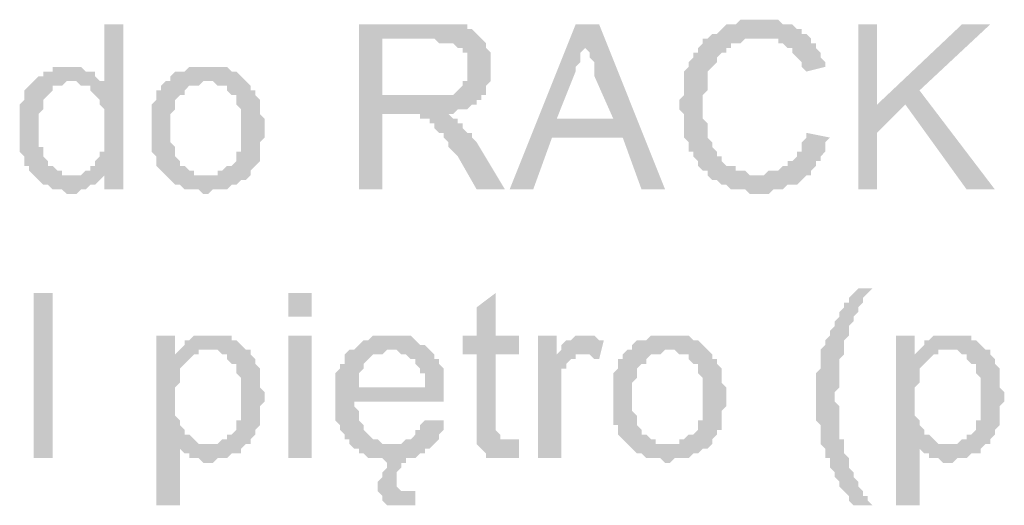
# Model space of a CAD drawing. Header units: millimetres. Extents: x -523 to 1404227, y -783705 to 1038705.
# Tile 419 of 508: x 698654 to 699539, y 242348 to 242784. Entities that reach past the tile are written whole.
import ezdxf

# ---------------------------------------------------------------- set-up
doc = ezdxf.new("R2010")
doc.units = ezdxf.units.MM
doc.linetypes.add('ACAD_ISO08W100', pattern=[36, 24, -3, 6, -3])
doc.layers.add('!!ELEKTRYKA', color=7, linetype='Continuous')

msp = doc.modelspace()

# ---------------------------------------------------------------- hatches: boundary and pattern name
at = {"layer": '!!ELEKTRYKA', "linetype": 'ACAD_ISO08W100'}
for points in [[(698747.31, 242780.25), (698730.37, 242780.25), (698730.37, 242729.45), (698700.74, 242729.45), (698704.97, 242729.45), (698709.21, 242725.22), (698713.44, 242725.22), (698717.67, 242725.22), (698717.67, 242720.98), (698721.91, 242716.75), (698721.91, 242716.75), (698726.14, 242712.51), (698726.14, 242712.51), (698726.14, 242708.28), (698730.37, 242704.05), (698730.37, 242699.81), (698730.37, 242695.58), (698730.37, 242691.35), (698730.37, 242682.88), (698730.37, 242682.88), (698730.37, 242674.41), (698730.37, 242670.18), (698730.37, 242665.95), (698726.14, 242665.95), (698726.14, 242661.71), (698721.91, 242657.48), (698721.91, 242653.25), (698717.67, 242653.25), (698717.67, 242649.01), (698713.44, 242649.01), (698709.21, 242644.78), (698730.37, 242644.78), (698730.37, 242632.08), (698747.31, 242632.08)], [(699026.71, 242780.25), (698958.98, 242780.25), (698958.98, 242632.08), (698980.15, 242632.08), (698980.15, 242699.81), (699001.31, 242699.81), (699035.18, 242699.81), (699039.42, 242699.81), (699043.65, 242699.81), (699047.88, 242704.05), (699052.12, 242704.05), (699056.35, 242704.05), (699060.58, 242708.28), (699064.82, 242708.28), (699064.82, 242712.51), (699069.05, 242712.51), (699069.05, 242716.75), (698980.15, 242716.75), (698980.15, 242767.55), (699026.71, 242767.55), (699069.05, 242767.55), (699064.82, 242771.78), (699060.58, 242776.02), (699060.58, 242776.02), (699056.35, 242776.02), (699056.35, 242780.25), (699052.12, 242780.25), (699047.88, 242780.25), (699043.65, 242780.25), (699039.42, 242780.25), (699035.18, 242780.25), (699030.95, 242780.25)], [(699174.89, 242780.25), (699153.72, 242780.25), (699094.45, 242632.08), (699115.62, 242632.08), (699132.55, 242678.65), (699196.05, 242678.65), (699136.78, 242695.58), (699153.72, 242737.92), (699153.72, 242737.92), (699153.72, 242742.15), (699157.95, 242746.38), (699157.95, 242750.62), (699157.95, 242754.85), (699162.19, 242759.08), (699162.19, 242763.32), (699162.19, 242767.55)], [(699174.89, 242780.25), (699162.19, 242767.55), (699162.19, 242759.08), (699166.42, 242754.85), (699166.42, 242754.85), (699166.42, 242750.62), (699170.65, 242746.38), (699170.65, 242737.92), (699170.65, 242733.68), (699187.59, 242695.58), (699136.78, 242695.58), (699196.05, 242678.65), (699212.99, 242632.08), (699234.15, 242632.08)], [(699318.82, 242784.48), (699318.82, 242784.48), (699301.89, 242784.48), (699297.66, 242780.25), (699293.42, 242780.25), (699289.19, 242780.25), (699284.95, 242776.02), (699284.95, 242776.02), (699284.95, 242776.02), (699280.72, 242771.78), (699276.49, 242771.78), (699272.25, 242767.55), (699268.02, 242767.55), (699268.02, 242763.32), (699263.79, 242759.08), (699263.79, 242754.85), (699259.55, 242754.85), (699259.55, 242750.62), (699259.55, 242750.62), (699255.32, 242746.38), (699255.32, 242742.15), (699251.09, 242737.92), (699251.09, 242733.68), (699251.09, 242729.45), (699251.09, 242725.22), (699251.09, 242720.98), (699251.09, 242716.75), (699246.85, 242712.51), (699246.85, 242708.28), (699246.85, 242704.05), (699251.09, 242699.81), (699251.09, 242695.58), (699251.09, 242691.35), (699251.09, 242687.11), (699251.09, 242682.88), (699251.09, 242678.65), (699255.32, 242674.41), (699255.32, 242670.18), (699255.32, 242665.95), (699255.32, 242665.95), (699259.55, 242665.95), (699259.55, 242661.71), (699263.79, 242657.48), (699263.79, 242653.25), (699268.02, 242649.01), (699272.25, 242649.01), (699272.25, 242644.78), (699276.49, 242640.55), (699280.72, 242640.55), (699284.95, 242636.31), (699284.95, 242636.31), (699289.19, 242636.31), (699293.42, 242632.08), (699297.66, 242632.08), (699301.89, 242632.08), (699306.12, 242632.08), (699310.36, 242627.85), (699314.59, 242627.85), (699318.82, 242627.85), (699318.82, 242627.85), (699327.29, 242627.85), (699331.52, 242632.08), (699335.76, 242632.08), (699335.76, 242632.08), (699339.99, 242632.08), (699344.22, 242636.31), (699348.46, 242636.31), (699352.69, 242636.31), (699356.92, 242640.55), (699356.92, 242640.55), (699361.16, 242644.78), (699318.82, 242644.78), (699314.59, 242644.78), (699310.36, 242644.78), (699306.12, 242649.01), (699301.89, 242649.01), (699297.66, 242649.01), (699297.66, 242653.25), (699293.42, 242653.25), (699289.19, 242653.25), (699284.95, 242657.48), (699284.95, 242661.71), (699280.72, 242661.71), (699280.72, 242665.95), (699276.49, 242670.18), (699276.49, 242674.41), (699276.49, 242674.41), (699272.25, 242678.65), (699272.25, 242682.88), (699272.25, 242687.11), (699272.25, 242691.35), (699268.02, 242695.58), (699268.02, 242699.81), (699268.02, 242704.05), (699268.02, 242708.28), (699268.02, 242708.28), (699268.02, 242712.51), (699268.02, 242716.75), (699272.25, 242720.98), (699272.25, 242725.22), (699272.25, 242729.45), (699272.25, 242733.68), (699272.25, 242737.92), (699276.49, 242742.15), (699276.49, 242742.15), (699280.72, 242746.38), (699280.72, 242750.62), (699284.95, 242754.85), (699289.19, 242754.85), (699289.19, 242759.08), (699293.42, 242759.08), (699293.42, 242763.32), (699297.66, 242763.32), (699301.89, 242763.32), (699306.12, 242767.55), (699310.36, 242767.55), (699314.59, 242767.55), (699318.82, 242767.55), (699365.39, 242767.55), (699361.16, 242771.78), (699356.92, 242771.78), (699356.92, 242776.02), (699352.69, 242776.02), (699348.46, 242780.25), (699344.22, 242780.25), (699339.99, 242780.25), (699335.76, 242784.48), (699331.52, 242784.48), (699327.29, 242784.48), (699323.06, 242784.48)], [(699424.66, 242780.25), (699407.72, 242780.25), (699407.72, 242632.08), (699424.66, 242632.08), (699424.66, 242682.88), (699424.66, 242708.28)], [(699526.26, 242780.25), (699500.86, 242780.25), (699424.66, 242708.28), (699424.66, 242682.88), (699450.06, 242708.28), (699462.76, 242720.98)], [(699069.05, 242767.55), (699026.71, 242767.55), (699030.95, 242763.32), (699043.65, 242763.32), (699047.88, 242759.08), (699052.12, 242759.08), (699052.12, 242754.85), (699056.35, 242754.85), (699056.35, 242750.62), (699056.35, 242746.38), (699056.35, 242742.15), (699056.35, 242737.92), (699056.35, 242733.68), (699056.35, 242729.45), (699052.12, 242729.45), (699052.12, 242725.22), (699047.88, 242720.98), (699047.88, 242720.98), (699043.65, 242716.75), (699043.65, 242716.75), (699039.42, 242716.75), (699035.18, 242716.75), (699030.95, 242716.75), (699026.71, 242716.75), (699022.48, 242716.75), (698980.15, 242716.75), (699069.05, 242716.75), (699073.28, 242716.75), (699073.28, 242720.98), (699073.28, 242725.22), (699077.52, 242729.45), (699077.52, 242733.68), (699077.52, 242737.92), (699077.52, 242742.15), (699077.52, 242746.38), (699077.52, 242746.38), (699077.52, 242750.62), (699077.52, 242754.85), (699073.28, 242759.08), (699073.28, 242763.32), (699073.28, 242763.32)], [(699365.39, 242767.55), (699318.82, 242767.55), (699335.76, 242767.55), (699335.76, 242763.32), (699339.99, 242763.32), (699344.22, 242759.08), (699348.46, 242759.08), (699348.46, 242754.85), (699352.69, 242750.62), (699352.69, 242750.62), (699356.92, 242746.38), (699356.92, 242742.15), (699361.16, 242737.92), (699378.09, 242742.15), (699378.09, 242742.15), (699378.09, 242746.38), (699373.86, 242750.62), (699373.86, 242754.85), (699369.62, 242759.08), (699369.62, 242763.32), (699365.39, 242763.32)], [(698700.74, 242742.15), (698683.81, 242742.15), (698683.81, 242737.92), (698675.34, 242737.92), (698675.34, 242733.68), (698671.11, 242733.68), (698666.87, 242729.45), (698662.64, 242725.22), (698662.64, 242725.22), (698658.41, 242720.98), (698658.41, 242716.75), (698658.41, 242716.75), (698658.41, 242712.51), (698654.17, 242708.28), (698654.17, 242704.05), (698654.17, 242699.81), (698654.17, 242695.58), (698654.17, 242691.35), (698654.17, 242687.11), (698654.17, 242687.11), (698654.17, 242678.65), (698654.17, 242674.41), (698654.17, 242670.18), (698654.17, 242670.18), (698654.17, 242665.95), (698658.41, 242661.71), (698658.41, 242657.48), (698658.41, 242653.25), (698662.64, 242653.25), (698662.64, 242649.01), (698666.87, 242644.78), (698700.74, 242644.78), (698696.51, 242644.78), (698692.27, 242644.78), (698692.27, 242649.01), (698688.04, 242649.01), (698683.81, 242653.25), (698679.57, 242653.25), (698679.57, 242653.25), (698679.57, 242657.48), (698675.34, 242661.71), (698675.34, 242665.95), (698675.34, 242670.18), (698671.11, 242670.18), (698671.11, 242678.65), (698671.11, 242682.88), (698671.11, 242687.11), (698671.11, 242687.11), (698671.11, 242691.35), (698671.11, 242695.58), (698671.11, 242699.81), (698675.34, 242704.05), (698675.34, 242708.28), (698675.34, 242712.51), (698679.57, 242716.75), (698679.57, 242716.75), (698683.81, 242720.98), (698683.81, 242725.22), (698688.04, 242725.22), (698692.27, 242725.22), (698696.51, 242729.45), (698700.74, 242729.45), (698730.37, 242729.45), (698726.14, 242729.45), (698721.91, 242733.68), (698721.91, 242737.92), (698717.67, 242737.92), (698713.44, 242737.92), (698709.21, 242742.15), (698709.21, 242742.15), (698704.97, 242742.15)], [(698823.51, 242742.15), (698806.58, 242742.15), (698802.34, 242737.92), (698793.88, 242737.92), (698789.64, 242733.68), (698789.64, 242729.45), (698789.64, 242729.45), (698785.41, 242729.45), (698823.51, 242729.45), (698823.51, 242729.45), (698827.74, 242729.45), (698831.98, 242725.22), (698836.21, 242725.22), (698840.44, 242725.22), (698840.44, 242720.98), (698844.68, 242716.75), (698848.91, 242716.75), (698848.91, 242712.51), (698848.91, 242708.28), (698853.14, 242704.05), (698853.14, 242699.81), (698853.14, 242695.58), (698853.14, 242691.35), (698853.14, 242687.11), (698853.14, 242687.11), (698853.14, 242682.88), (698853.14, 242674.41), (698853.14, 242670.18), (698853.14, 242665.95), (698848.91, 242665.95), (698848.91, 242661.71), (698848.91, 242657.48), (698844.68, 242653.25), (698844.68, 242653.25), (698840.44, 242653.25), (698836.21, 242649.01), (698831.98, 242649.01), (698831.98, 242644.78), (698827.74, 242644.78), (698823.51, 242644.78), (698785.41, 242644.78), (698789.64, 242640.55), (698789.64, 242640.55), (698793.88, 242636.31), (698798.11, 242636.31), (698802.34, 242632.08), (698806.58, 242632.08), (698810.81, 242632.08), (698815.04, 242632.08), (698819.28, 242627.85), (698823.51, 242627.85), (698823.51, 242627.85), (698827.74, 242632.08), (698831.98, 242632.08), (698836.21, 242632.08), (698840.44, 242632.08), (698844.68, 242636.31), (698848.91, 242636.31), (698848.91, 242636.31), (698853.14, 242640.55), (698857.38, 242640.55), (698861.61, 242644.78), (698861.61, 242649.01), (698865.84, 242653.25), (698865.84, 242653.25), (698865.84, 242653.25), (698870.08, 242657.48), (698870.08, 242661.71), (698870.08, 242665.95), (698870.08, 242670.18), (698870.08, 242674.41), (698874.31, 242678.65), (698874.31, 242682.88), (698874.31, 242687.11), (698874.31, 242691.35), (698874.31, 242695.58), (698870.08, 242699.81), (698870.08, 242704.05), (698870.08, 242708.28), (698870.08, 242712.51), (698865.84, 242716.75), (698865.84, 242720.98), (698861.61, 242720.98), (698861.61, 242725.22), (698857.38, 242729.45), (698857.38, 242729.45), (698853.14, 242733.68), (698848.91, 242737.92), (698844.68, 242737.92), (698844.68, 242737.92), (698840.44, 242742.15), (698836.21, 242742.15), (698831.98, 242742.15), (698827.74, 242742.15)], [(698785.41, 242729.45), (698781.18, 242725.22), (698781.18, 242720.98), (698776.94, 242720.98), (698776.94, 242716.75), (698776.94, 242712.51), (698772.71, 242708.28), (698772.71, 242704.05), (698772.71, 242699.81), (698772.71, 242695.58), (698772.71, 242691.35), (698772.71, 242687.11), (698772.71, 242687.11), (698772.71, 242682.88), (698772.71, 242674.41), (698772.71, 242670.18), (698772.71, 242665.95), (698772.71, 242665.95), (698776.94, 242661.71), (698776.94, 242657.48), (698776.94, 242653.25), (698781.18, 242649.01), (698781.18, 242649.01), (698785.41, 242644.78), (698823.51, 242644.78), (698819.28, 242644.78), (698815.04, 242644.78), (698810.81, 242644.78), (698810.81, 242649.01), (698806.58, 242649.01), (698802.34, 242653.25), (698798.11, 242653.25), (698798.11, 242653.25), (698798.11, 242657.48), (698793.88, 242661.71), (698793.88, 242665.95), (698793.88, 242670.18), (698789.64, 242674.41), (698789.64, 242678.65), (698789.64, 242682.88), (698789.64, 242687.11), (698789.64, 242687.11), (698789.64, 242691.35), (698789.64, 242695.58), (698789.64, 242699.81), (698793.88, 242704.05), (698793.88, 242708.28), (698793.88, 242712.51), (698798.11, 242716.75), (698798.11, 242716.75), (698802.34, 242716.75), (698802.34, 242720.98), (698806.58, 242725.22), (698810.81, 242725.22), (698815.04, 242725.22), (698819.28, 242729.45), (698823.51, 242729.45)], [(699035.18, 242699.81), (699001.31, 242699.81), (699014.01, 242699.81), (699014.01, 242695.58), (699018.25, 242695.58), (699022.48, 242695.58), (699022.48, 242691.35), (699026.71, 242691.35), (699026.71, 242687.11), (699030.95, 242682.88), (699030.95, 242682.88), (699035.18, 242682.88), (699035.18, 242678.65), (699039.42, 242674.41), (699039.42, 242670.18), (699043.65, 242665.95), (699047.88, 242661.71), (699064.82, 242632.08), (699090.22, 242632.08), (699064.82, 242674.41), (699064.82, 242674.41), (699060.58, 242678.65), (699060.58, 242682.88), (699056.35, 242682.88), (699052.12, 242687.11), (699052.12, 242691.35), (699047.88, 242691.35), (699047.88, 242695.58), (699043.65, 242695.58), (699039.42, 242699.81)], [(699361.16, 242682.88), (699361.16, 242682.88), (699361.16, 242678.65), (699356.92, 242674.41), (699356.92, 242670.18), (699356.92, 242665.95), (699352.69, 242665.95), (699352.69, 242661.71), (699348.46, 242657.48), (699344.22, 242657.48), (699344.22, 242653.25), (699339.99, 242653.25), (699335.76, 242649.01), (699335.76, 242649.01), (699331.52, 242649.01), (699327.29, 242649.01), (699323.06, 242644.78), (699318.82, 242644.78), (699361.16, 242644.78), (699365.39, 242644.78), (699365.39, 242649.01), (699369.62, 242653.25), (699369.62, 242657.48), (699373.86, 242657.48), (699373.86, 242661.71), (699378.09, 242665.95), (699378.09, 242670.18), (699378.09, 242674.41), (699382.32, 242678.65)], [(698709.21, 242644.78), (698666.87, 242644.78), (698671.11, 242640.55), (698671.11, 242640.55), (698675.34, 242636.31), (698675.34, 242636.31), (698679.57, 242636.31), (698683.81, 242632.08), (698688.04, 242632.08), (698692.27, 242632.08), (698696.51, 242627.85), (698700.74, 242627.85), (698704.97, 242627.85), (698709.21, 242632.08), (698713.44, 242632.08), (698713.44, 242632.08), (698717.67, 242636.31), (698721.91, 242636.31), (698726.14, 242640.55), (698726.14, 242640.55), (698730.37, 242644.78)], [(699081.75, 242538.94), (699064.82, 242526.24), (699064.82, 242500.84), (699052.12, 242500.84), (699052.12, 242483.91), (699064.82, 242483.91), (699064.82, 242424.64), (699064.82, 242420.41), (699064.82, 242416.17), (699064.82, 242411.94), (699064.82, 242407.71), (699094.45, 242407.71), (699090.22, 242407.71), (699085.98, 242407.71), (699085.98, 242407.71), (699085.98, 242411.94), (699085.98, 242411.94), (699081.75, 242416.17), (699081.75, 242420.41), (699081.75, 242483.91), (699102.92, 242483.91), (699102.92, 242500.84), (699081.75, 242500.84)], [(699420.42, 242543.18), (699407.72, 242543.18), (699403.49, 242538.94), (699399.26, 242534.71), (699399.26, 242530.48), (699395.02, 242530.48), (699395.02, 242526.24), (699390.79, 242522.01), (699390.79, 242517.78), (699386.56, 242513.54), (699386.56, 242509.31), (699382.32, 242505.08), (699382.32, 242500.84), (699382.32, 242500.84), (699378.09, 242496.61), (699378.09, 242492.38), (699378.09, 242492.38), (699373.86, 242488.14), (699373.86, 242483.91), (699373.86, 242479.68), (699373.86, 242475.44), (699373.86, 242471.21), (699369.62, 242466.98), (699369.62, 242462.74), (699369.62, 242458.51), (699369.62, 242454.27), (699369.62, 242450.04), (699369.62, 242445.81), (699369.62, 242445.81), (699369.62, 242441.57), (699369.62, 242437.34), (699369.62, 242433.11), (699369.62, 242428.87), (699369.62, 242424.64), (699373.86, 242420.41), (699373.86, 242416.17), (699373.86, 242411.94), (699373.86, 242407.71), (699373.86, 242403.47), (699378.09, 242399.24), (699378.09, 242395.01), (699378.09, 242390.77), (699382.32, 242390.77), (699382.32, 242386.54), (699382.32, 242382.31), (699386.56, 242378.07), (699386.56, 242373.84), (699390.79, 242369.61), (699390.79, 242365.37), (699395.02, 242361.14), (699395.02, 242361.14), (699399.26, 242356.91), (699399.26, 242352.67), (699403.49, 242348.44), (699407.72, 242348.44), (699420.42, 242348.44), (699420.42, 242348.44), (699416.19, 242352.67), (699416.19, 242356.91), (699411.96, 242356.91), (699411.96, 242361.14), (699407.72, 242365.37), (699407.72, 242369.61), (699403.49, 242373.84), (699403.49, 242378.07), (699399.26, 242382.31), (699399.26, 242386.54), (699399.26, 242390.77), (699395.02, 242395.01), (699395.02, 242399.24), (699395.02, 242403.47), (699395.02, 242407.71), (699390.79, 242407.71), (699390.79, 242411.94), (699390.79, 242416.17), (699390.79, 242420.41), (699390.79, 242424.64), (699390.79, 242428.87), (699390.79, 242433.11), (699390.79, 242437.34), (699386.56, 242441.57), (699386.56, 242445.81), (699386.56, 242445.81), (699386.56, 242450.04), (699390.79, 242454.27), (699390.79, 242458.51), (699390.79, 242462.74), (699390.79, 242466.98), (699390.79, 242471.21), (699390.79, 242475.44), (699390.79, 242479.68), (699395.02, 242483.91), (699395.02, 242483.91), (699395.02, 242488.14), (699395.02, 242492.38), (699395.02, 242496.61), (699399.26, 242500.84), (699399.26, 242505.08), (699399.26, 242509.31), (699403.49, 242513.54), (699403.49, 242513.54), (699403.49, 242517.78), (699403.49, 242517.78), (699407.72, 242522.01), (699407.72, 242526.24), (699411.96, 242530.48), (699411.96, 242534.71), (699416.19, 242538.94)], [(698793.88, 242500.84), (698776.94, 242500.84), (698776.94, 242348.44), (698798.11, 242348.44), (698798.11, 242403.47), (698823.51, 242403.47), (698819.28, 242403.47), (698815.04, 242403.47), (698810.81, 242407.71), (698810.81, 242407.71), (698806.58, 242411.94), (698802.34, 242411.94), (698802.34, 242416.17), (698798.11, 242420.41), (698798.11, 242420.41), (698798.11, 242424.64), (698793.88, 242428.87), (698793.88, 242433.11), (698793.88, 242437.34), (698793.88, 242445.81), (698793.88, 242445.81), (698793.88, 242450.04), (698793.88, 242454.27), (698798.11, 242458.51), (698798.11, 242462.74), (698798.11, 242466.98), (698798.11, 242471.21), (698802.34, 242475.44), (698802.34, 242475.44), (698806.58, 242479.68), (698810.81, 242483.91), (698815.04, 242483.91), (698793.88, 242483.91)], [(698827.74, 242500.84), (698810.81, 242500.84), (698806.58, 242496.61), (698806.58, 242496.61), (698802.34, 242496.61), (698802.34, 242492.38), (698798.11, 242488.14), (698823.51, 242488.14), (698827.74, 242488.14), (698831.98, 242488.14), (698836.21, 242483.91), (698840.44, 242483.91), (698840.44, 242479.68), (698844.68, 242475.44), (698848.91, 242475.44), (698848.91, 242471.21), (698848.91, 242466.98), (698853.14, 242462.74), (698853.14, 242458.51), (698853.14, 242454.27), (698853.14, 242450.04), (698853.14, 242445.81), (698853.14, 242445.81), (698853.14, 242441.57), (698853.14, 242433.11), (698853.14, 242428.87), (698853.14, 242424.64), (698848.91, 242424.64), (698848.91, 242420.41), (698848.91, 242416.17), (698844.68, 242411.94), (698840.44, 242411.94), (698840.44, 242407.71), (698836.21, 242407.71), (698831.98, 242403.47), (698827.74, 242403.47), (698823.51, 242403.47), (698798.11, 242403.47), (698798.11, 242399.24), (698802.34, 242395.01), (698806.58, 242395.01), (698806.58, 242390.77), (698810.81, 242390.77), (698810.81, 242390.77), (698815.04, 242390.77), (698819.28, 242386.54), (698823.51, 242386.54), (698823.51, 242386.54), (698827.74, 242386.54), (698831.98, 242390.77), (698836.21, 242390.77), (698840.44, 242390.77), (698844.68, 242395.01), (698848.91, 242395.01), (698853.14, 242395.01), (698853.14, 242399.24), (698857.38, 242403.47), (698861.61, 242403.47), (698861.61, 242407.71), (698865.84, 242411.94), (698865.84, 242416.17), (698865.84, 242416.17), (698870.08, 242420.41), (698870.08, 242424.64), (698870.08, 242428.87), (698870.08, 242433.11), (698870.08, 242437.34), (698874.31, 242441.57), (698874.31, 242445.81), (698874.31, 242445.81), (698874.31, 242450.04), (698870.08, 242454.27), (698870.08, 242458.51), (698870.08, 242462.74), (698870.08, 242466.98), (698870.08, 242471.21), (698865.84, 242475.44), (698865.84, 242475.44), (698865.84, 242479.68), (698861.61, 242483.91), (698861.61, 242488.14), (698857.38, 242488.14), (698853.14, 242492.38), (698848.91, 242496.61), (698848.91, 242496.61), (698844.68, 242496.61), (698844.68, 242500.84), (698840.44, 242500.84), (698836.21, 242500.84), (698831.98, 242500.84)], [(698988.61, 242500.84), (698971.68, 242500.84), (698967.45, 242496.61), (698963.21, 242496.61), (698958.98, 242492.38), (698958.98, 242492.38), (698954.75, 242488.14), (698950.51, 242488.14), (698988.61, 242488.14), (698988.61, 242488.14), (698992.85, 242488.14), (698997.08, 242483.91), (699001.31, 242483.91), (699005.55, 242479.68), (699009.78, 242479.68), (699009.78, 242475.44), (699009.78, 242475.44), (699014.01, 242471.21), (699014.01, 242466.98), (699018.25, 242466.98), (699018.25, 242458.51), (699018.25, 242454.27), (698958.98, 242454.27), (699035.18, 242454.27), (699035.18, 242458.51), (699035.18, 242462.74), (699035.18, 242466.98), (699035.18, 242471.21), (699030.95, 242475.44), (699030.95, 242479.68), (699026.71, 242479.68), (699026.71, 242483.91), (699022.48, 242488.14), (699022.48, 242488.14), (699018.25, 242492.38), (699014.01, 242492.38), (699009.78, 242496.61), (699009.78, 242496.61), (699005.55, 242500.84), (699001.31, 242500.84), (698997.08, 242500.84), (698992.85, 242500.84)], [(699136.78, 242500.84), (699119.85, 242500.84), (699119.85, 242390.77), (699141.02, 242390.77), (699141.02, 242445.81), (699141.02, 242450.04), (699141.02, 242454.27), (699141.02, 242458.51), (699141.02, 242462.74), (699141.02, 242466.98), (699141.02, 242471.21), (699145.25, 242471.21), (699145.25, 242475.44), (699149.48, 242479.68), (699153.72, 242479.68), (699153.72, 242483.91), (699157.95, 242483.91), (699136.78, 242483.91)], [(699162.19, 242500.84), (699162.19, 242500.84), (699153.72, 242500.84), (699149.48, 242496.61), (699149.48, 242496.61), (699145.25, 242496.61), (699141.02, 242492.38), (699141.02, 242488.14), (699136.78, 242483.91), (699157.95, 242483.91), (699162.19, 242483.91), (699166.42, 242483.91), (699170.65, 242479.68), (699174.89, 242479.68), (699179.12, 242496.61), (699174.89, 242496.61), (699170.65, 242500.84), (699170.65, 242500.84), (699166.42, 242500.84)], [(699238.39, 242500.84), (699238.39, 242500.84), (699221.45, 242500.84), (699217.22, 242496.61), (699212.99, 242496.61), (699208.75, 242496.61), (699204.52, 242492.38), (699204.52, 242488.14), (699204.52, 242488.14), (699200.29, 242488.14), (699238.39, 242488.14), (699238.39, 242488.14), (699242.62, 242488.14), (699246.85, 242483.91), (699251.09, 242483.91), (699255.32, 242483.91), (699255.32, 242479.68), (699259.55, 242475.44), (699263.79, 242475.44), (699263.79, 242471.21), (699263.79, 242466.98), (699268.02, 242462.74), (699268.02, 242458.51), (699268.02, 242454.27), (699268.02, 242450.04), (699268.02, 242445.81), (699268.02, 242445.81), (699268.02, 242441.57), (699268.02, 242433.11), (699268.02, 242428.87), (699268.02, 242424.64), (699263.79, 242424.64), (699263.79, 242420.41), (699263.79, 242416.17), (699259.55, 242411.94), (699259.55, 242411.94), (699255.32, 242411.94), (699251.09, 242407.71), (699246.85, 242407.71), (699246.85, 242403.47), (699242.62, 242403.47), (699238.39, 242403.47), (699200.29, 242403.47), (699204.52, 242399.24), (699204.52, 242399.24), (699208.75, 242395.01), (699212.99, 242395.01), (699217.22, 242390.77), (699221.45, 242390.77), (699225.69, 242390.77), (699229.92, 242390.77), (699234.15, 242386.54), (699238.39, 242386.54), (699238.39, 242386.54), (699242.62, 242390.77), (699246.85, 242390.77), (699251.09, 242390.77), (699255.32, 242390.77), (699259.55, 242395.01), (699263.79, 242395.01), (699263.79, 242395.01), (699268.02, 242399.24), (699272.25, 242399.24), (699276.49, 242403.47), (699276.49, 242407.71), (699280.72, 242411.94), (699280.72, 242411.94), (699280.72, 242416.17), (699284.95, 242416.17), (699284.95, 242420.41), (699284.95, 242424.64), (699284.95, 242428.87), (699284.95, 242433.11), (699289.19, 242437.34), (699289.19, 242441.57), (699289.19, 242445.81), (699289.19, 242450.04), (699289.19, 242454.27), (699284.95, 242458.51), (699284.95, 242462.74), (699284.95, 242466.98), (699284.95, 242471.21), (699280.72, 242475.44), (699280.72, 242479.68), (699276.49, 242479.68), (699276.49, 242483.91), (699272.25, 242488.14), (699272.25, 242488.14), (699268.02, 242492.38), (699263.79, 242496.61), (699259.55, 242496.61), (699259.55, 242496.61), (699255.32, 242500.84), (699251.09, 242500.84), (699246.85, 242500.84), (699242.62, 242500.84)], [(699458.53, 242500.84), (699441.59, 242500.84), (699441.59, 242348.44), (699462.76, 242348.44), (699462.76, 242403.47), (699488.16, 242403.47), (699483.93, 242403.47), (699479.69, 242403.47), (699475.46, 242407.71), (699475.46, 242407.71), (699471.23, 242411.94), (699466.99, 242411.94), (699466.99, 242416.17), (699462.76, 242420.41), (699462.76, 242420.41), (699462.76, 242424.64), (699458.53, 242428.87), (699458.53, 242433.11), (699458.53, 242437.34), (699458.53, 242445.81), (699458.53, 242445.81), (699458.53, 242450.04), (699458.53, 242454.27), (699462.76, 242458.51), (699462.76, 242462.74), (699462.76, 242466.98), (699462.76, 242471.21), (699466.99, 242475.44), (699466.99, 242475.44), (699471.23, 242479.68), (699475.46, 242483.91), (699479.69, 242483.91), (699458.53, 242483.91)], [(699492.39, 242500.84), (699475.46, 242500.84), (699471.23, 242496.61), (699471.23, 242496.61), (699466.99, 242496.61), (699466.99, 242492.38), (699462.76, 242488.14), (699488.16, 242488.14), (699492.39, 242488.14), (699496.63, 242488.14), (699500.86, 242483.91), (699505.09, 242483.91), (699505.09, 242479.68), (699509.33, 242475.44), (699513.56, 242475.44), (699513.56, 242471.21), (699513.56, 242466.98), (699517.79, 242462.74), (699517.79, 242458.51), (699517.79, 242454.27), (699517.79, 242450.04), (699517.79, 242445.81), (699517.79, 242445.81), (699517.79, 242441.57), (699517.79, 242433.11), (699517.79, 242428.87), (699517.79, 242424.64), (699513.56, 242424.64), (699513.56, 242420.41), (699513.56, 242416.17), (699509.33, 242411.94), (699505.09, 242411.94), (699505.09, 242407.71), (699500.86, 242407.71), (699496.63, 242403.47), (699492.39, 242403.47), (699488.16, 242403.47), (699462.76, 242403.47), (699462.76, 242399.24), (699466.99, 242395.01), (699471.23, 242395.01), (699471.23, 242390.77), (699475.46, 242390.77), (699475.46, 242390.77), (699479.69, 242390.77), (699483.93, 242386.54), (699488.16, 242386.54), (699488.16, 242386.54), (699492.39, 242386.54), (699496.63, 242390.77), (699500.86, 242390.77), (699505.09, 242390.77), (699509.33, 242395.01), (699513.56, 242395.01), (699517.79, 242395.01), (699517.79, 242399.24), (699522.03, 242403.47), (699526.26, 242403.47), (699526.26, 242407.71), (699530.49, 242411.94), (699530.49, 242416.17), (699530.49, 242416.17), (699534.73, 242420.41), (699534.73, 242424.64), (699534.73, 242428.87), (699534.73, 242433.11), (699534.73, 242437.34), (699538.96, 242441.57), (699538.96, 242445.81), (699538.96, 242445.81), (699538.96, 242450.04), (699534.73, 242454.27), (699534.73, 242458.51), (699534.73, 242462.74), (699534.73, 242466.98), (699534.73, 242471.21), (699530.49, 242475.44), (699530.49, 242475.44), (699530.49, 242479.68), (699526.26, 242483.91), (699526.26, 242488.14), (699522.03, 242488.14), (699517.79, 242492.38), (699513.56, 242496.61), (699513.56, 242496.61), (699509.33, 242496.61), (699509.33, 242500.84), (699505.09, 242500.84), (699500.86, 242500.84), (699496.63, 242500.84)], [(698798.11, 242488.14), (698793.88, 242483.91), (698815.04, 242483.91), (698815.04, 242488.14), (698819.28, 242488.14), (698823.51, 242488.14)], [(698950.51, 242488.14), (698950.51, 242488.14), (698946.28, 242483.91), (698946.28, 242475.44), (698942.05, 242475.44), (698942.05, 242471.21), (698937.81, 242466.98), (698937.81, 242462.74), (698937.81, 242458.51), (698937.81, 242454.27), (698937.81, 242450.04), (698937.81, 242445.81), (698937.81, 242441.57), (698937.81, 242437.34), (698937.81, 242433.11), (698937.81, 242428.87), (698937.81, 242424.64), (698942.05, 242420.41), (698942.05, 242416.17), (698946.28, 242411.94), (698946.28, 242407.71), (698950.51, 242407.71), (698950.51, 242403.47), (698988.61, 242403.47), (698988.61, 242403.47), (698984.38, 242403.47), (698980.15, 242403.47), (698975.91, 242407.71), (698971.68, 242407.71), (698967.45, 242411.94), (698967.45, 242411.94), (698967.45, 242411.94), (698963.21, 242416.17), (698963.21, 242420.41), (698958.98, 242424.64), (698958.98, 242428.87), (698958.98, 242433.11), (698954.75, 242437.34), (698954.75, 242441.57), (699035.18, 242441.57), (699035.18, 242441.57), (699035.18, 242445.81), (699035.18, 242450.04), (699035.18, 242454.27), (698958.98, 242454.27), (698958.98, 242454.27), (698958.98, 242458.51), (698958.98, 242462.74), (698958.98, 242466.98), (698963.21, 242471.21), (698963.21, 242475.44), (698967.45, 242479.68), (698967.45, 242479.68), (698971.68, 242483.91), (698975.91, 242483.91), (698980.15, 242483.91), (698984.38, 242488.14), (698988.61, 242488.14)], [(699200.29, 242488.14), (699196.05, 242483.91), (699196.05, 242479.68), (699191.82, 242479.68), (699191.82, 242475.44), (699191.82, 242471.21), (699187.59, 242466.98), (699187.59, 242462.74), (699187.59, 242458.51), (699187.59, 242454.27), (699187.59, 242450.04), (699187.59, 242445.81), (699187.59, 242445.81), (699187.59, 242441.57), (699187.59, 242433.11), (699187.59, 242428.87), (699187.59, 242424.64), (699187.59, 242420.41), (699191.82, 242420.41), (699191.82, 242416.17), (699191.82, 242411.94), (699196.05, 242407.71), (699196.05, 242407.71), (699200.29, 242403.47), (699238.39, 242403.47), (699234.15, 242403.47), (699229.92, 242403.47), (699225.69, 242403.47), (699225.69, 242407.71), (699221.45, 242407.71), (699217.22, 242411.94), (699212.99, 242411.94), (699212.99, 242416.17), (699212.99, 242416.17), (699208.75, 242420.41), (699208.75, 242424.64), (699208.75, 242428.87), (699204.52, 242433.11), (699204.52, 242437.34), (699204.52, 242441.57), (699204.52, 242445.81), (699204.52, 242445.81), (699204.52, 242450.04), (699204.52, 242454.27), (699204.52, 242458.51), (699208.75, 242462.74), (699208.75, 242466.98), (699208.75, 242471.21), (699212.99, 242475.44), (699212.99, 242475.44), (699217.22, 242475.44), (699217.22, 242479.68), (699221.45, 242483.91), (699225.69, 242483.91), (699229.92, 242483.91), (699234.15, 242488.14), (699238.39, 242488.14)], [(699462.76, 242488.14), (699458.53, 242483.91), (699479.69, 242483.91), (699479.69, 242488.14), (699483.93, 242488.14), (699488.16, 242488.14)], [(699018.25, 242424.64), (699014.01, 242420.41), (699014.01, 242416.17), (699009.78, 242416.17), (699009.78, 242411.94), (699005.55, 242407.71), (699005.55, 242407.71), (699001.31, 242407.71), (698997.08, 242403.47), (698992.85, 242403.47), (698988.61, 242403.47), (698950.51, 242403.47), (698950.51, 242403.47), (698954.75, 242399.24), (698958.98, 242399.24), (698958.98, 242395.01), (698963.21, 242395.01), (698967.45, 242390.77), (698971.68, 242390.77), (698975.91, 242390.77), (698980.15, 242390.77), (698984.38, 242386.54), (698988.61, 242386.54), (698984.38, 242386.54), (698984.38, 242382.31), (698980.15, 242378.07), (698980.15, 242378.07), (698980.15, 242373.84), (698975.91, 242369.61), (698975.91, 242365.37), (698975.91, 242361.14), (698980.15, 242356.91), (699001.31, 242361.14), (699001.31, 242361.14), (698997.08, 242361.14), (698992.85, 242365.37), (698992.85, 242365.37), (698992.85, 242369.61), (698992.85, 242373.84), (698992.85, 242378.07), (698997.08, 242382.31), (698997.08, 242382.31), (698997.08, 242386.54), (699001.31, 242386.54), (699001.31, 242390.77), (699005.55, 242390.77), (699009.78, 242390.77), (699014.01, 242395.01), (699018.25, 242395.01), (699018.25, 242399.24), (699022.48, 242399.24), (699026.71, 242403.47), (699026.71, 242403.47), (699030.95, 242407.71), (699030.95, 242411.94), (699035.18, 242416.17), (699035.18, 242420.41), (699035.18, 242424.64)], [(699102.92, 242407.71), (699064.82, 242407.71), (699064.82, 242403.47), (699069.05, 242399.24), (699069.05, 242399.24), (699073.28, 242395.01), (699073.28, 242390.77), (699077.52, 242390.77), (699081.75, 242390.77), (699085.98, 242390.77), (699090.22, 242390.77), (699090.22, 242390.77), (699094.45, 242390.77), (699098.68, 242390.77), (699102.92, 242390.77)], [(699009.78, 242365.37), (699009.78, 242361.14), (699001.31, 242361.14), (698980.15, 242356.91), (698980.15, 242356.91), (698980.15, 242352.67), (698984.38, 242348.44), (698988.61, 242348.44), (698988.61, 242348.44), (698992.85, 242348.44), (698997.08, 242348.44), (699001.31, 242348.44), (699001.31, 242348.44), (699005.55, 242348.44), (699009.78, 242348.44)]]:
    msp.add_hatch(color=14, dxfattribs=at).paths.add_polyline_path(points)

# ---------------------------------------------------------------- linework, layer by layer
at = {"layer": '!!ELEKTRYKA', "color": 14, "linetype": 'ACAD_ISO08W100', "lineweight": -3}
for points in [[(699462.76, 242720.98), (699450.06, 242708.28), (699530.49, 242632.08), (699505.09, 242632.08)], [(698666.87, 242390.77), (698666.87, 242538.94), (698683.81, 242390.77), (698683.81, 242538.94)], [(698916.65, 242517.78), (698916.65, 242538.94), (698895.48, 242517.78), (698895.48, 242538.94)], [(698916.65, 242390.77), (698916.65, 242500.84), (698895.48, 242390.77), (698895.48, 242500.84)]]:
    msp.add_solid(points, dxfattribs=at)

doc.saveas('drawing.dxf')
